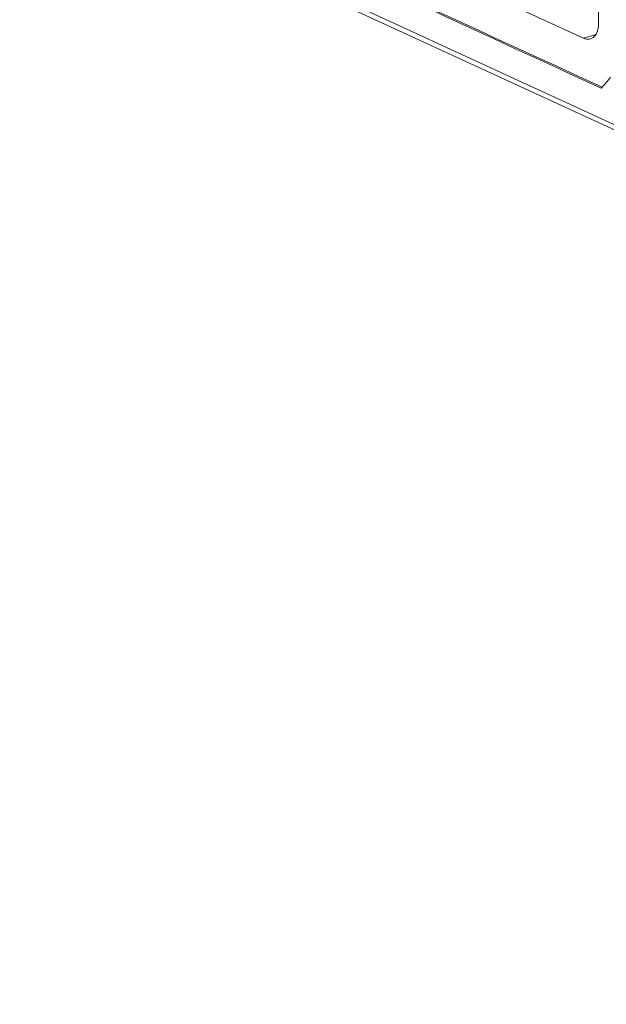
# Model space of a CAD drawing. Header units: millimetres. Extents: x 990 to 1809, y 0 to 562.
# Tile 470 of 550: x 1550 to 1574, y 116 to 157. Entities that reach past the tile are written whole.
import ezdxf

# ---------------------------------------------------------------- set-up
doc = ezdxf.new("R2010")
doc.units = ezdxf.units.MM
doc.layers.add('1', color=7, linetype='Continuous', true_color=0xffffff)

msp = doc.modelspace()

# ---------------------------------------------------------------- linework, layer by layer
at = {"layer": '1', "color": 7, "linetype": 'Continuous', "lineweight": 18}
for p, q in [((1573.855, 156.614), (1573.855, 169.034)), ((1549.81, 163.559), (1653.312, 115.815)), ((1565.965, 159.327), (1573.224, 155.978)), ((1573.224, 155.978), (1573.742, 156.136))]:
    msp.add_line(p, q, dxfattribs=at)
msp.add_ellipse((1573.224, 156.905), major_axis=(-0.292, 0.956), ratio=0.585049, start_param=2.660317, end_param=4.231114, dxfattribs=at)
for points in [[(1573.961, 153.897), (1567.148, 157.04), (1560.336, 160.183), (1553.523, 163.325)], [(1573.997, 153.94), (1567.198, 157.076), (1560.399, 160.213), (1553.601, 163.349)], [(1554.302, 161.695), (1582.543, 148.668), (1610.783, 135.641), (1639.023, 122.614)], [(1574.349, 154.351), (1574.22, 154.2), (1574.09, 154.048), (1573.961, 153.897)]]:
    msp.add_open_spline(points, degree=3, dxfattribs=at)

doc.saveas('drawing.dxf')
